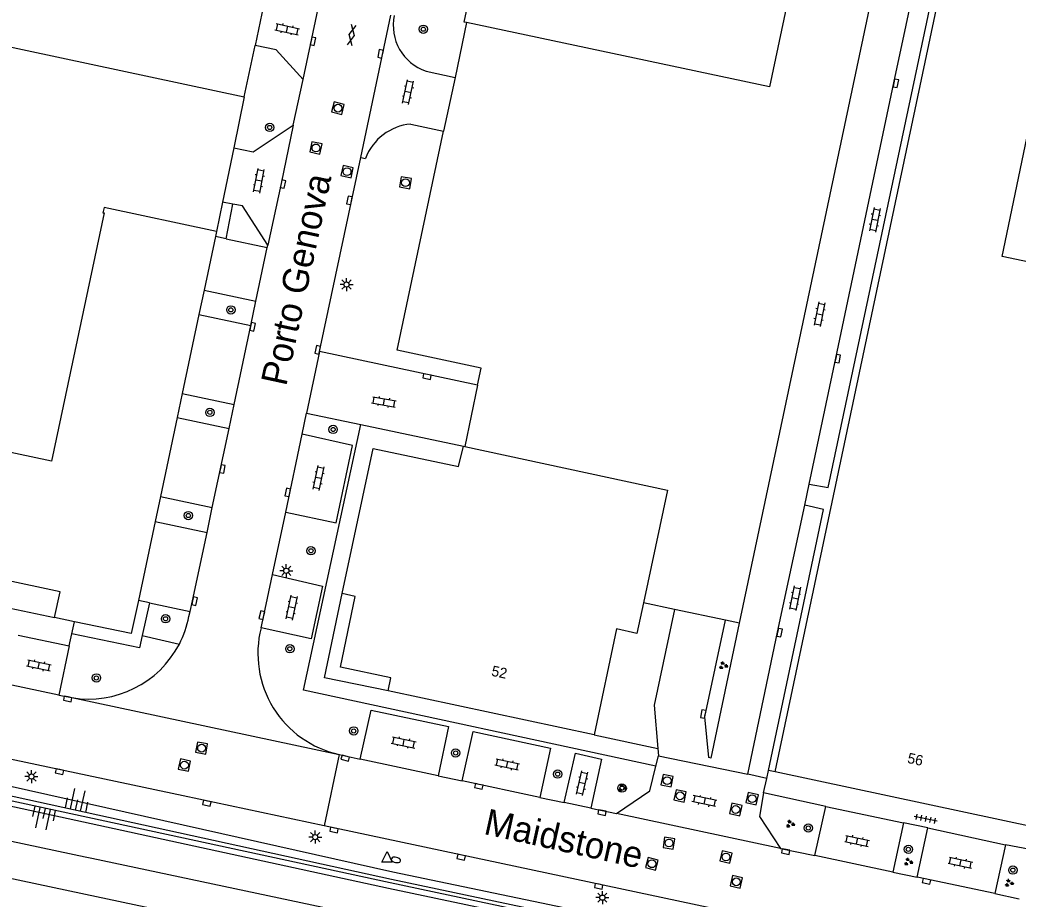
# Model space of a CAD drawing. Extents: x 131000 to 133013, y 393000 to 396501.
# Drawn here: x 131584.1 to 131680, y 393501.4 to 393585.9 of the extents above; entities that cross this region are included whole.
import ezdxf

# ---------------------------------------------------------------- set-up
doc = ezdxf.new("R2010")
doc.units = 0
for name, color, linetype in [('gg-afsc-hekwerk', 7, 'Continuous'), ('gg-anno-huisnummerreeks BGT', 7, 'Continuous'), ('gg-anno-openbare ruimte label', 7, 'Continuous'), ('gg-bbg-hoofdgebouw', 7, 'Continuous'), ('gg-bbg-onder overbouw', 7, 'Continuous'), ('gg-bbg-pand overbouw', 7, 'Continuous'), ('gg-knt-BGT kruinlijn', 7, 'Continuous'), ('gg-knt-bovenkant onderkant talud', 7, 'Continuous'), ('gg-knt-verharding', 7, 'Continuous'), ('gg-knt-verharding nz', 7, 'Continuous'), ('gt-grn-groengrens', 7, 'Continuous'), ('gt-grn-vlakafsluiter', 7, 'Continuous'), ('gt-grn-weggrens', 7, 'Continuous'), ('gt-symb-boom', 7, 'Continuous'), ('gt-symb-brandkraan', 7, 'Continuous'), ('gt-symb-gesloten verharding', 7, 'Continuous'), ('gt-symb-groenvak', 7, 'Continuous'), ('gt-symb-klinker verharding', 7, 'Continuous'), ('gt-symb-kolk', 7, 'Continuous'), ('gt-symb-lichtmast', 7, 'Continuous'), ('gt-symb-rioolschacht', 7, 'Continuous'), ('gt-symb-talud symbool', 7, 'Continuous'), ('gt-symb-tegel verharding', 7, 'Continuous'), ('gt-symb-waterafsluiter', 7, 'Continuous'), ('gx-grn-maaiveld', 7, 'Continuous')]:
    doc.layers.add(name, color=color, linetype=linetype)

# ---------------------------------------------------------------- blocks, each defined once
blk = doc.blocks.new('gt0-KOLK')
at = {"layer": 'gt-symb-kolk'}
blk.add_lwpolyline([(0, 0), (0.375, 0), (0.375, 0.4), (-0.375, 0.4), (-0.375, 0), (0, 0)], dxfattribs=at)
blk = doc.blocks.new('gt0-KL1')
at = {"layer": 'gt-symb-klinker verharding'}
for p, q in [((-1.15, 0.3), (1.15, 0.3)), ((-1, -0.3), (-1, 0.3)), ((-0.5, 0.3), (-0.5, 0.45)), ((0, -0.3), (0, 0.3)), ((0.5, 0.3), (0.5, 0.45)), ((1, -0.3), (1, 0.3)), ((-1.15, -0.3), (1.15, -0.3)), ((-0.5, -0.45), (-0.5, -0.3)), ((0.5, -0.45), (0.5, -0.3))]:
    blk.add_line(p, q, dxfattribs=at)
blk = doc.blocks.new('gt0-RS')
at = {"layer": 'gt-symb-rioolschacht'}
blk.add_lwpolyline([(-0.5, -0.5), (0.5, -0.5), (0.5, 0.5), (-0.5, 0.5)], close=True, dxfattribs=at)
blk.add_circle((0, 0), 0.375, dxfattribs=at)
blk = doc.blocks.new('gt0-GESVH1')
at = {"layer": 'gt-symb-gesloten verharding'}
for p, q in [((-0.992, -0.261), (0.008, 0.239)), ((0.008, -0.261), (-0.992, 0.239)), ((0.008, 0.239), (1.008, -0.261)), ((1.008, 0.239), (0.008, -0.261))]:
    blk.add_line(p, q, dxfattribs=at)
blk = doc.blocks.new('gt0-BOOM')
at = {"layer": 'gt-symb-boom'}
for radius in [0.4, 0.2]:
    blk.add_circle((0, 0), radius, dxfattribs=at)
blk = doc.blocks.new('gt0-LMAST')
at = {"layer": 'gt-symb-lichtmast'}
for p, q in [((-0.182, 0.173), (-0.447, 0.438)), ((-0.005, 0.246), (-0.005, 0.621)), ((0.172, 0.173), (0.437, 0.438)), ((-0.255, -0.004), (-0.63, -0.004)), ((-0.182, -0.181), (-0.447, -0.446)), ((-0.005, -0.254), (-0.005, -0.629)), ((0.437, -0.446), (0.172, -0.181)), ((0.245, -0.004), (0.62, -0.004))]:
    blk.add_line(p, q, dxfattribs=at)
blk.add_circle((-0.005, -0.004), 0.25, dxfattribs=at)
blk = doc.blocks.new('gt0-GRVAK')
at = {"layer": 'gt-symb-groenvak'}
for p, q in [((-0.11, 0.189), (-0.228, 0.24)), ((-0.182, 0.153), (0.088, 0.153)), ((-0.091, 0.211), (-0.156, 0.322)), ((-0.047, 0.214), (-0.047, 0.393)), ((-0.004, 0.211), (0.061, 0.322)), ((0.015, 0.189), (0.133, 0.24)), ((0.262, -0.052), (0.197, 0.059)), ((0.305, -0.049), (0.305, 0.13)), ((0.349, -0.052), (0.414, 0.059)), ((-0.245, -0.228), (-0.363, -0.177)), ((-0.318, -0.264), (-0.047, -0.264)), ((-0.226, -0.206), (-0.291, -0.095)), ((-0.183, -0.203), (-0.183, -0.024)), ((-0.139, -0.206), (-0.074, -0.095)), ((-0.12, -0.228), (-0.002, -0.177)), ((0.243, -0.074), (0.125, -0.023)), ((0.17, -0.11), (0.441, -0.11)), ((0.368, -0.074), (0.486, -0.023))]:
    blk.add_line(p, q, dxfattribs=at)
blk = doc.blocks.new('gt0-TALUD_1')
at = {"layer": 'gt-symb-talud symbool'}
for p, q in [((-1, -1), (-1, 0)), ((-0.5, -2), (-0.5, 0)), ((0, -1), (0, 0)), ((0.5, -2), (0.5, 0)), ((1, -1), (1, 0))]:
    blk.add_line(p, q, dxfattribs=at)
blk = doc.blocks.new('gt0-TEG1')
at = {"layer": 'gt-symb-tegel verharding'}
for p, q in [((-1.125, 0), (1.125, 0)), ((-0.9, -0.25), (-0.9, 0.25)), ((-0.45, -0.25), (-0.45, 0.25)), ((0, -0.25), (0, 0.25)), ((0.45, -0.25), (0.45, 0.25)), ((0.9, -0.25), (0.9, 0.25))]:
    blk.add_line(p, q, dxfattribs=at)
blk = doc.blocks.new('gt0-BR')
at = {"layer": 'gt-symb-brandkraan'}
for centre, radius, start, end in [((-0.244, 0), 0.206, 107.56694, 252.43307), ((0.599, -2.664), 3, 106.89205, 107.56694), ((0, -0.691), 0.938, 73.10799, 106.89205), ((-0.599, -2.664), 3, 72.43309, 73.10799), ((0.244, 0), 0.206, 287.56695, 72.43309), ((0.599, 2.664), 3, 252.43307, 253.10797), ((0, 0.691), 0.938, 253.10797, 286.89206), ((-0.599, 2.664), 3, 286.89206, 287.56695)]:
    blk.add_arc(centre, radius, start, end, dxfattribs=at)
blk = doc.blocks.new('gt0-WAFSL')
at = {"layer": 'gt-symb-waterafsluiter'}
for p, q in [((-0.5, -0.333), (0, 0.667)), ((0, 0.667), (0.5, -0.333)), ((0.5, -0.333), (-0.5, -0.333))]:
    blk.add_line(p, q, dxfattribs=at)

msp = doc.modelspace()

# ---------------------------------------------------------------- linework, layer by layer
at = {"layer": 'gg-afsc-hekwerk'}
for p, q in [((131653.239, 393527.926), (131672.413, 393618.693)), ((131607.912, 393589.139), (131606.706, 393583.439)), ((131564.262, 393587.311), (131605.66, 393578.493)), ((131627.019, 393585.62), (131625.907, 393580.366)), ((131605.66, 393578.493), (131606.706, 393583.439)), ((131625.907, 393580.366), (131624.814, 393575.205)), ((131605.66, 393578.493), (131604.652, 393573.601)), ((131604.652, 393573.601), (131603.576, 393568.382)), ((131603.576, 393568.382), (131602.996, 393565.57)), ((131628.075, 393550.804), (131626.843, 393544.898)), ((131646.995, 393529.263), (131644, 393529.904)), ((131651.871, 393528.219), (131646.995, 393529.263)), ((131650.512, 393514.985), (131653.239, 393527.926)), ((131653.239, 393527.926), (131651.871, 393528.219))]:
    msp.add_line(p, q, dxfattribs=at)
msp.add_lwpolyline([(131628.075, 393550.804), (131628.417, 393552.442), (131620.355, 393554.146), (131624.814, 393575.205)], dxfattribs=at)
at = {"layer": 'gg-bbg-hoofdgebouw'}
for p, q in [((131656.659, 393513.646), (131678.605, 393617.551)), ((131602.996, 393565.57), (131602.889, 393565.063)), ((131602.889, 393565.063), (131601.799, 393559.917)), ((131601.799, 393559.917), (131601.305, 393557.583)), ((131601.305, 393557.583), (131599.698, 393549.992)), ((131599.698, 393549.992), (131599.21, 393547.685)), ((131599.21, 393547.685), (131597.603, 393540.094)), ((131626.706, 393544.927), (131626.843, 393544.898)), ((131597.603, 393540.094), (131597.097, 393537.705)), ((131597.097, 393537.705), (131595.49, 393530.114)), ((131589.347, 393528.078), (131587.445, 393528.476)), ((131639.259, 393517.208), (131619.478, 393521.425)), ((131681.983, 393508.242), (131656.659, 393513.646))]:
    msp.add_line(p, q, dxfattribs=at)
for points in [[(131627.019, 393585.62), (131626.781, 393585.67), (131635.482, 393626.758), (131648.127, 393624.08)], [(131664.77, 393620.308), (131656.118, 393579.456), (131627.019, 393585.62)], [(131698.427, 393558.952), (131678.445, 393563.145), (131681.797, 393579.119), (131701.789, 393574.924)], [(131602.996, 393565.57), (131592.196, 393567.863), (131592.09, 393567.364), (131592.213, 393567.338), (131587.151, 393543.498), (131574.63, 393546.157), (131575.531, 393550.402), (131575.653, 393550.376), (131575.761, 393550.885), (131566.106, 393552.935), (131562.056, 393533.859)], [(131615.077, 393530.777), (131618.044, 393544.714), (131626.234, 393542.974), (131626.706, 393544.927)], [(131626.843, 393544.898), (131646.317, 393540.73), (131644, 393529.904)], [(131595.49, 393530.114), (131594.816, 393526.932), (131589.347, 393528.078)], [(131644, 393529.904), (131643.37, 393526.962), (131641.415, 393527.38), (131639.259, 393517.208)]]:
    msp.add_lwpolyline(points, dxfattribs=at)
at = {"layer": 'gg-bbg-onder overbouw'}
for points in [[(131587.445, 393528.476), (131587.973, 393530.965), (131572.23, 393534.302), (131571.699, 393531.807)], [(131619.478, 393521.425), (131619.749, 393522.696), (131614.906, 393523.718), (131616.329, 393530.51), (131615.077, 393530.777)]]:
    msp.add_lwpolyline(points, dxfattribs=at)
at = {"layer": 'gg-bbg-pand overbouw'}
msp.add_line((131571.699, 393531.807), (131587.445, 393528.476), dxfattribs=at)
msp.add_lwpolyline([(131619.478, 393521.425), (131613.367, 393522.698), (131615.077, 393530.777)], dxfattribs=at)
at = {"layer": 'gg-knt-BGT kruinlijn'}
msp.add_lwpolyline([(131374.335, 393555.085), (131472.613, 393535.146), (131555.314, 393517.456), (131619.803, 393503.352), (131707.968, 393484.7), (131731.966, 393480.165), (131732.977, 393480.668), (131735.96, 393480.063), (131735.846, 393479.74), (131732.902, 393480.107), (131732.073, 393479.501), (131707.918, 393484.225), (131619.669, 393502.991), (131555.197, 393516.933), (131472.562, 393534.704), (131374.254, 393554.511)], dxfattribs=at)
at = {"layer": 'gg-knt-bovenkant onderkant talud'}
for points in [[(131736.337, 393480.653), (131733.095, 393481.507), (131731.878, 393480.924), (131708.204, 393485.615), (131619.932, 393504.032), (131555.501, 393518.448), (131472.946, 393536.045), (131374.523, 393555.787)], [(131373.874, 393553.734), (131472.331, 393533.847), (131555.008, 393516.499), (131619.518, 393502.494), (131707.867, 393483.82), (131732.07, 393478.993), (131732.653, 393479.684), (131736.228, 393479.349), (131736.337, 393480.653)]]:
    msp.add_lwpolyline(points, dxfattribs=at)
at = {"layer": 'gg-knt-verharding'}
for p, q in [((131611.313, 393580.159), (131613.441, 393590.201)), ((131616.852, 393572.671), (131619.749, 393586.34)), ((131623.123, 393580.955), (131625.907, 393580.366)), ((131610.37, 393575.771), (131611.313, 393580.159)), ((131621.66, 393575.873), (131624.814, 393575.205)), ((131612.903, 393554.031), (131616.852, 393572.671)), ((131616.852, 393572.671), (131617.304, 393572.563)), ((131604.565, 393568.197), (131603.576, 393568.382)), ((131603.937, 393564.841), (131604.565, 393568.197)), ((131603.937, 393564.841), (131602.889, 393565.063)), ((131603.937, 393564.841), (131607.871, 393564.01)), ((131607.871, 393564.01), (131607.918, 393564.23)), ((131606.784, 393558.863), (131607.871, 393564.01)), ((131601.799, 393559.917), (131606.784, 393558.863)), ((131606.29, 393556.529), (131606.784, 393558.863)), ((131601.305, 393557.583), (131606.29, 393556.529)), ((131604.686, 393548.938), (131606.29, 393556.529)), ((131612.903, 393554.031), (131611.638, 393548.121)), ((131628.075, 393550.804), (131612.903, 393554.031)), ((131599.698, 393549.992), (131604.686, 393548.938)), ((131604.198, 393546.631), (131604.686, 393548.938)), ((131611.227, 393546.083), (131611.638, 393548.121)), ((131611.638, 393548.121), (131616.845, 393547.017)), ((131599.21, 393547.685), (131604.198, 393546.631)), ((131616.845, 393547.017), (131626.706, 393544.927)), ((131602.593, 393539.04), (131604.198, 393546.631)), ((131609.643, 393538.586), (131611.227, 393546.083)), ((131659.49, 393539.26), (131659.905, 393541.293)), ((131597.603, 393540.094), (131602.593, 393539.04)), ((131602.088, 393536.65), (131602.593, 393539.04)), ((131608.373, 393532.601), (131609.643, 393538.586)), ((131597.097, 393537.705), (131602.088, 393536.65)), ((131596.547, 393529.89), (131595.49, 393530.114)), ((131596.547, 393529.89), (131595.872, 393526.763)), ((131596.547, 393529.89), (131600.465, 393529.062)), ((131600.355, 393528.586), (131600.465, 393529.062)), ((131589.104, 393526.919), (131589.347, 393528.078)), ((131583.951, 393526.802), (131588.862, 393525.762)), ((131588.862, 393525.762), (131589.104, 393526.919)), ((131588.862, 393525.762), (131587.868, 393521.033)), ((131587.868, 393521.033), (131582.906, 393522.079)), ((131587.868, 393521.033), (131589.103, 393520.785)), ((131639.259, 393517.208), (131645.382, 393515.888)), ((131614.772, 393515.333), (131616.806, 393514.868)), ((131645.382, 393515.888), (131645.441, 393515.2)), ((131624.283, 393513.282), (131616.806, 393514.868)), ((131645.198, 393514.197), (131645.441, 393515.2)), ((131655.851, 393513.032), (131656.01, 393513.786)), ((131624.283, 393513.282), (131626.588, 393512.798)), ((131634.052, 393511.207), (131626.588, 393512.798)), ((131655.549, 393511.658), (131655.851, 393513.032)), ((131655.549, 393511.658), (131655.146, 393509.36)), ((131661.53, 393510.343), (131655.549, 393511.658)), ((131634.052, 393511.207), (131636.374, 393510.718)), ((131638.948, 393510.167), (131636.374, 393510.718)), ((131638.948, 393510.167), (131641.412, 393509.665)), ((131657.155, 393506.304), (131641.412, 393509.665)), ((131660.479, 393505.609), (131661.53, 393510.343)), ((131661.53, 393510.343), (131668.985, 393508.749)), ((131655.146, 393509.36), (131657.155, 393506.304)), ((131668.985, 393508.749), (131667.958, 393504.033)), ((131671.304, 393508.267), (131668.985, 393508.749)), ((131670.284, 393503.54), (131671.304, 393508.267)), ((131671.304, 393508.267), (131678.779, 393506.662)), ((131657.155, 393506.304), (131660.479, 393505.609)), ((131678.779, 393506.662), (131677.766, 393501.964)), ((131681.16, 393506.204), (131678.779, 393506.662)), ((131667.958, 393504.033), (131660.479, 393505.609)), ((131667.958, 393504.033), (131670.284, 393503.54)), ((131677.766, 393501.964), (131670.284, 393503.54)), ((131677.766, 393501.964), (131680.079, 393501.472))]:
    msp.add_line(p, q, dxfattribs=at)
for points in [[(131659.905, 393541.293), (131661.754, 393540.956), (131672.256, 393590.537), (131670.419, 393590.943)], [(131611.313, 393580.159), (131608.723, 393582.996), (131606.706, 393583.439)], [(131604.652, 393573.601), (131606.517, 393573.209), (131610.37, 393575.771)], [(131610.37, 393575.771), (131609.196, 393570.157), (131607.918, 393564.23)], [(131607.918, 393564.23), (131605.505, 393568.021), (131604.565, 393568.197)], [(131645.198, 393514.197), (131611.344, 393521.493), (131616.845, 393547.017)], [(131609.643, 393538.586), (131614.486, 393537.592), (131616.074, 393545.008), (131611.227, 393546.083)], [(131656.01, 393513.786), (131661.313, 393538.861), (131659.49, 393539.26)], [(131600.465, 393529.062), (131600.703, 393530.096), (131602.088, 393536.65)], [(131607.277, 393527.479), (131607.549, 393528.665), (131608.373, 393532.601)], [(131608.373, 393532.601), (131613.192, 393531.494), (131612.077, 393526.424), (131607.277, 393527.479)], [(131613.334, 393508.478), (131599.781, 393511.358), (131513.767, 393529.557)], [(131646.995, 393529.263), (131645.022, 393520.072), (131645.382, 393515.888)], [(131650.512, 393514.985), (131650.271, 393515.05), (131649.892, 393518.94), (131651.871, 393528.219)], [(131595.872, 393526.763), (131595.616, 393525.555), (131589.104, 393526.919)], [(131616.806, 393514.868), (131617.853, 393519.598), (131625.287, 393518.03), (131624.283, 393513.282)], [(131626.588, 393512.798), (131627.66, 393517.533), (131635.084, 393515.933), (131634.052, 393511.207)], [(131636.374, 393510.718), (131637.466, 393515.459), (131639.985, 393514.89), (131638.948, 393510.167)], [(131641.412, 393509.665), (131644.628, 393511.845), (131645.198, 393514.197)], [(131707.457, 393488.524), (131653.228, 393500), (131613.334, 393508.478)]]:
    msp.add_lwpolyline(points, dxfattribs=at)
for centre, radius, start, end in [((131624.609, 393585.344), 4.634, 167.93854, 251.29057), ((131622.1, 393570.772), 5.12, 94.93452, 159.52581), ((131590.696, 393530.474), 9.842, 332.52753, 348.93858), ((131616.9, 393525.032), 9.93, 165.73307, 257.62237), ((131590.721, 393530.467), 9.816, 260.51155, 332.49862)]:
    msp.add_arc(centre, radius, start, end, dxfattribs=at)
at = {"layer": 'gg-knt-verharding nz'}
for p, q in [((131654.021, 393513.448), (131654.181, 393514.209)), ((131655.851, 393513.032), (131654.021, 393513.448))]:
    msp.add_line(p, q, dxfattribs=at)
for points in [[(131659.905, 393541.293), (131662.473, 393553.383), (131668.052, 393579.828), (131670.419, 393590.943)], [(131654.181, 393514.209), (131656.89, 393527.065), (131659.49, 393539.26)]]:
    msp.add_lwpolyline(points, dxfattribs=at)
at = {"layer": 'gt-grn-groengrens'}
msp.add_line((131595.872, 393526.763), (131599.428, 393525.934), dxfattribs=at)
at = {"layer": 'gt-grn-vlakafsluiter'}
msp.add_line((131656.659, 393513.646), (131656.01, 393513.786), dxfattribs=at)
at = {"layer": 'gt-grn-weggrens'}
for p, q in [((131589.103, 393520.785), (131614.772, 393515.333)), ((131614.772, 393515.333), (131613.334, 393508.478)), ((131645.441, 393515.2), (131654.021, 393513.448))]:
    msp.add_line(p, q, dxfattribs=at)
at = {"layer": 'gx-grn-maaiveld'}
for points in [[(131437.088, 393536.861), (131443.979, 393535.506), (131452.928, 393533.811), (131477.556, 393529.159), (131496.141, 393525.531), (131590.387, 393505.511), (131591.016, 393505.377), (131641.748, 393494.6), (131709.21, 393480.6), (131732.316, 393475.893)], [(131757.983, 393467.134), (131642.589, 393490.8), (131590.424, 393501.892), (131496.23, 393521.921), (131451.989, 393530.639), (131443.026, 393532.37), (131436.716, 393533.522)]]:
    msp.add_lwpolyline(points, dxfattribs=at)

# ---------------------------------------------------------------- block references
at = {"layer": 'gt-symb-boom'}
for p in [(131622.862, 393584.989), (131608.109, 393575.551), (131604.376, 393558.027), (131602.36, 393548.184), (131614.201, 393546.542), (131600.289, 393538.275), (131612.069, 393534.894), (131598.107, 393528.36), (131610.043, 393525.479), (131591.463, 393522.68), (131616.177, 393517.589), (131625.963, 393515.474), (131635.762, 393513.443), (131641.937, 393512.096), (131659.841, 393508.264), (131669.45, 393506.215), (131679.485, 393504.22)]:
    msp.add_blockref('gt0-BOOM', p, dxfattribs=at)
at = {"layer": 'gt-symb-brandkraan', "rotation": -11.950647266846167}
msp.add_blockref('gt0-BR', (131620.23, 393505.199), dxfattribs=at)
at = {"layer": 'gt-symb-gesloten verharding', "rotation": -101.4223210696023}
msp.add_blockref('gt0-GESVH1', (131615.993, 393584.434), dxfattribs=at)
at = {"layer": 'gt-symb-groenvak'}
for p in [(131651.661, 393523.87), (131641.957, 393512.13), (131658.094, 393508.652), (131669.438, 393505.014), (131679.116, 393502.98)]:
    msp.add_blockref('gt0-GRVAK', p, dxfattribs=at)
at = {"layer": 'gt-symb-klinker verharding'}
for p, rotation in [((131609.787, 393584.982), -12.367096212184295), ((131621.397, 393578.943), 78.11724113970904), ((131607.07, 393570.439), 79.39794170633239), ((131666.233, 393566.692), -101.36613785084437), ((131660.915, 393557.626), -101.36613785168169), ((131619.081, 393549.188), -9.905079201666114), ((131612.804, 393541.882), 78.04935273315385), ((131610.232, 393529.431), 78.04935273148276), ((131658.561, 393530.339), -101.36613785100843), ((131585.942, 393523.888), -11.882758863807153), ((131620.974, 393516.481), -11.950647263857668), ((131630.92, 393514.372), -12.006708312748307), ((131638.115, 393512.563), 77.06118937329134), ((131649.853, 393510.856), 167.88123966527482), ((131664.519, 393507.024), -11.882758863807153), ((131674.454, 393504.931), -11.882758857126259)]:
    msp.add_blockref('gt0-KL1', p, dxfattribs=dict(at, rotation=rotation))
at = {"layer": 'gt-symb-kolk'}
for p, rotation in [((131612.078, 393583.873), -102.00670831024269), ((131618.948, 393582.585), 77.99329168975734), ((131668.052, 393579.828), -101.88275886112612), ((131609.196, 393570.157), -102.17475113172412), ((131615.965, 393568.51), 78.04935273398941), ((131606.273, 393556.446), -101.95064726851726), ((131612.913, 393554.147), 77.99329168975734), ((131662.473, 393553.383), -102.00670830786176), ((131623.258, 393551.822), 168.04935273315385), ((131603.376, 393542.79), -101.88275885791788), ((131610.042, 393540.458), 77.99329169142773), ((131600.703, 393530.096), -103.00750479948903), ((131607.549, 393528.665), 77.06118937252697), ((131656.89, 393527.065), -101.88275886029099), ((131588.743, 393520.856), 168.57767893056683), ((131649.939, 393519.172), 78.57767893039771), ((131615.414, 393515.169), 165.10181274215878), ((131587.955, 393513.877), 167.8812396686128), ((131628.229, 393512.453), 167.93725397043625), ((131602.118, 393510.846), 168.04935273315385), ((131640.059, 393509.946), 168.75747429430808), ((131614.327, 393508.26), 167.9932916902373), ((131626.545, 393505.661), 167.99329169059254), ((131657.708, 393506.196), 168.92612884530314), ((131639.747, 393502.86), 168.04935273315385), ((131671.233, 393503.345), 168.04935273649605)]:
    msp.add_blockref('gt0-KOLK', p, dxfattribs=dict(at, rotation=rotation))
at = {"layer": 'gt-symb-lichtmast'}
for p in [(131615.495, 393560.471), (131609.707, 393532.979), (131585.228, 393513.212), (131612.487, 393507.397), (131640.063, 393501.58)]:
    msp.add_blockref('gt0-LMAST', p, dxfattribs=at)
at = {"layer": 'gt-symb-rioolschacht'}
for p, rotation in [((131614.662, 393577.404), 76.06098564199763), ((131612.546, 393573.586), 78.46537934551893), ((131615.538, 393571.302), 77.35314650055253), ((131621.144, 393570.245), 170.44347238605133), ((131601.564, 393515.936), -10.658361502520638), ((131599.919, 393514.303), 167.93725397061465), ((131646.277, 393512.815), -101.65840162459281), ((131647.528, 393511.352), 78.34159837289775), ((131654.443, 393511.077), -102.827123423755), ((131652.875, 393510.045), -103.00750479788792), ((131646.455, 393506.82), 170.97080115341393), ((131651.932, 393505.481), -12.354826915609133), ((131644.816, 393504.832), -15.30032444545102), ((131652.919, 393503.095), -13.007504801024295)]:
    msp.add_blockref('gt0-RS', p, dxfattribs=dict(at, rotation=rotation))
at = {"layer": 'gt-symb-talud symbool'}
for p, xscale, yscale, rotation in [((131589.424, 393509.984), 0.9998324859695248, 0.9998324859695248, 167.46497664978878), ((131586.56, 393510.144), 1.0005023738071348, 1.000502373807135, -12.174751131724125)]:
    msp.add_blockref('gt0-TALUD_1', p, dxfattribs=dict(at, xscale=xscale, yscale=yscale, rotation=rotation))
at = {"layer": 'gt-symb-tegel verharding', "rotation": 167.8131597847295}
msp.add_blockref('gt0-TEG1', (131671.102, 393509.145), dxfattribs=at)
at = {"layer": 'gt-symb-waterafsluiter'}
msp.add_blockref('gt0-WAFSL', (131619.382, 393505.331), dxfattribs=at)

# ---------------------------------------------------------------- texts
at = {"layer": 'gg-anno-huisnummerreeks BGT'}
for s, p in [('52', (131629.339, 393522.902)), ('56', (131669.292, 393514.529))]:
    msp.add_text(s, height=1, rotation=348, dxfattribs=at).set_placement(p)
at = {"layer": 'gg-anno-openbare ruimte label'}
for s, rotation, p in [('Porto Genova', 77.8, (131609.688, 393550.629)), ('Maidstone', 347.5, (131628.568, 393507.706))]:
    msp.add_text(s, height=2.5, rotation=rotation, dxfattribs=at).set_placement(p)

doc.saveas('drawing.dxf')
